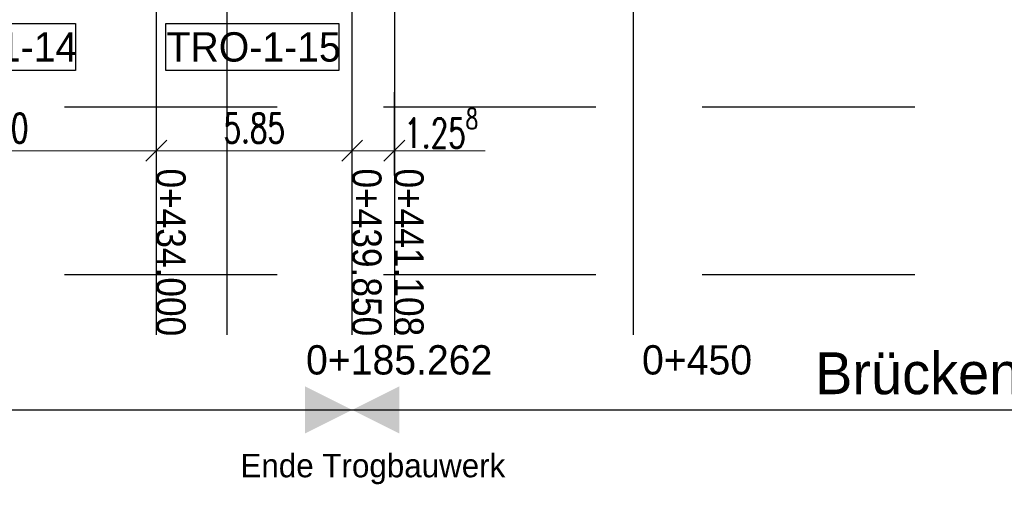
# Model space of a CAD drawing. Header units: metres. Extents: x 3458045 to 3462392, y 5482308 to 5484762.
# Tile 343 of 458: x 3461389 to 3461419, y 5483607 to 5483621. Entities that reach past the tile are written whole.
import ezdxf

# ---------------------------------------------------------------- set-up
doc = ezdxf.new("R2010")
doc.units = ezdxf.units.M
doc.header["$PDMODE"] = 3
doc.header["$PDSIZE"] = 0.1
doc.linetypes.add('AUSGEZOGEN', pattern=[2, 1, 1])
doc.linetypes.add('VERDECKT', pattern=[9.525, 6.35, -3.175])
doc.layers.get('0').update_dxf_attribs({"linetype": 'CONTINUOUS'})
doc.layers.get('DEFPOINTS').update_dxf_attribs({"linetype": 'CONTINUOUS'})
for name, color, linetype, lineweight in [('SP_Höhenplan-Beschriftung-Linien', 2, 'CONTINUOUS', 25), ('SP_Höhenplan-Beschriftung-Linien-Bestandsgelände', 7, 'CONTINUOUS', 25), ('SP_Höhenplan-Beschriftung-Text', 2, 'CONTINUOUS', 25)]:
    doc.layers.add(name, color=color, linetype=linetype, lineweight=lineweight)
for name, color, linetype in [('SP_TEXT', 2, 'CONTINUOUS'), ('SP_VERM', 1, 'CONTINUOUS'), ('SP_VERM-VA-B44', 150, 'CONTINUOUS')]:
    doc.layers.add(name, color=color, linetype=linetype)
doc.styles.add('K_ISOCP', font='k_isocp.shx')
doc.styles.add('SP_F', font='romans.shx', dxfattribs={"width": 0.7, "bigfont": 'sp_f.shx'})
doc.dimstyles.new('SOFI35$0', dxfattribs={"dimtxt": 3.5, "dimasz": 0.35, "dimexe": 0.9, "dimexo": 0.625, "dimgap": 0.945, "dimtad": 1, "dimdec": 3, "dimrnd": 0.001, "dimzin": 1, "dimdsep": 46, "dimtxsty": 'SP_F', "dimblk1": 'SOF_BEMSTR1', "dimblk2": 'SOF_BEMSTR2', "dimsah": 1, "dimcen": 3.5, "dimse1": 1, "dimse2": 1, "dimclrd": 1, "dimclre": 1, "dimclrt": 2, "dimaunit": 2, "dimazin": 0, "dimtfac": 1, "dimtdec": 3, "dimtmove": 0, "dimatfit": 3, "dimfxl": 1, "dimtolj": 1, "dimtzin": 0, "dimlwd": 0, "dimlwe": 0, "dimarcsym": 0})

# ---------------------------------------------------------------- blocks, each defined once
blk = doc.blocks.new('SOF_BEMSTR2')
at = {"color": 0, "linetype": 'ByBlock', "lineweight": -2}
for p, q in [((0, -20), (0, 8.5)), ((3.535, 3.535), (-3.535, -3.535)), ((-5, 0), (5, 0))]:
    blk.add_line(p, q, dxfattribs=at)
blk = doc.blocks.new('SOF_BEMSTR1')
at = {"color": 0, "linetype": 'ByBlock', "lineweight": -2}
for p, q in [((0, 20), (0, -8.5)), ((3.535, 3.535), (-3.535, -3.535)), ((-5, 0), (5, 0))]:
    blk.add_line(p, q, dxfattribs=at)
blk = doc.blocks.new('*D460')
at = {"layer": 'DEFPOINTS', "color": 0, "linetype": 'AUSGEZOGEN', "transparency": 16777216}
for p in [(3461383.184, 5483620.198), (3461393.184, 5483620.198), (3461393.184, 5483617.141)]:
    blk.add_point(p, dxfattribs=at)
at = {"layer": 'SP_VERM', "color": 1, "linetype": 'AUSGEZOGEN', "lineweight": 0, "transparency": 16777216}
blk.add_line((3461383.272, 5483617.141), (3461393.097, 5483617.141), dxfattribs=at)
at = {"layer": 'SP_VERM', "color": 1, "linetype": 'AUSGEZOGEN', "lineweight": 0, "transparency": 16777216, "xscale": 0.08750000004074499, "yscale": 0.08750000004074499, "zscale": 0.08750000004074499, "rotation": 180}
blk.add_blockref('SOF_BEMSTR2', (3461383.184, 5483617.141), dxfattribs=at)
at = {"layer": 'SP_VERM', "color": 1, "linetype": 'AUSGEZOGEN', "lineweight": 0, "transparency": 16777216, "xscale": 0.08750000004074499, "yscale": 0.08750000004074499, "zscale": 0.08750000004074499}
blk.add_blockref('SOF_BEMSTR1', (3461393.184, 5483617.141), dxfattribs=at)
at = {"layer": 'SP_VERM', "color": 2, "linetype": 'AUSGEZOGEN', "transparency": 16777216, "insert": (3461388.184, 5483617.815), "char_height": 0.875, "attachment_point": 5, "style": 'SP_F'}
blk.add_mtext('\\A1;\\A1;10.00{\\H.7x;\\S^ ;}', dxfattribs=at)
blk = doc.blocks.new('SOFI-PFV')
at = {"color": 0, "linetype": 'Continuous'}
blk.add_solid([(-0.0625, 0.125), (0.0625, 0.125), (0, 0)], dxfattribs=at)
blk = doc.blocks.new('*D466')
at = {"layer": 'DEFPOINTS', "color": 0, "linetype": 'AUSGEZOGEN', "transparency": 16777216}
for p in [(3461399.034, 5483618.161), (3461400.292, 5483618.161), (3461400.292, 5483617.141)]:
    blk.add_point(p, dxfattribs=at)
at = {"layer": 'SP_VERM', "color": 1, "linetype": 'AUSGEZOGEN', "lineweight": 0, "transparency": 16777216}
for p, q in [((3461399.122, 5483617.141), (3461400.205, 5483617.141)), ((3461400.292, 5483617.141), (3461403.005, 5483617.141))]:
    blk.add_line(p, q, dxfattribs=at)
at = {"layer": 'SP_VERM', "color": 1, "linetype": 'AUSGEZOGEN', "lineweight": 0, "transparency": 16777216, "xscale": 0.08750000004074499, "yscale": 0.08750000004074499, "zscale": 0.08750000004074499, "rotation": 180}
blk.add_blockref('SOF_BEMSTR2', (3461399.034, 5483617.141), dxfattribs=at)
at = {"layer": 'SP_VERM', "color": 1, "linetype": 'AUSGEZOGEN', "lineweight": 0, "transparency": 16777216, "xscale": 0.08750000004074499, "yscale": 0.08750000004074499, "zscale": 0.08750000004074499}
blk.add_blockref('SOF_BEMSTR1', (3461400.292, 5483617.141), dxfattribs=at)
at = {"layer": 'SP_VERM', "color": 2, "linetype": 'AUSGEZOGEN', "transparency": 16777216, "insert": (3461401.692, 5483617.815), "char_height": 0.875, "attachment_point": 5, "style": 'SP_F'}
blk.add_mtext('\\A1;\\A1;1.25{\\H.7x;\\S8^ ;}', dxfattribs=at)
blk = doc.blocks.new('*D482')
at = {"layer": 'DEFPOINTS', "color": 0, "linetype": 'AUSGEZOGEN', "transparency": 16777216}
for p in [(3461399.034, 5483637.97), (3461393.184, 5483620.198), (3461399.034, 5483617.141)]:
    blk.add_point(p, dxfattribs=at)
at = {"layer": 'SP_VERM', "color": 1, "linetype": 'AUSGEZOGEN', "lineweight": 0, "transparency": 16777216}
blk.add_line((3461393.272, 5483617.141), (3461398.947, 5483617.141), dxfattribs=at)
at = {"layer": 'SP_VERM', "color": 1, "linetype": 'AUSGEZOGEN', "lineweight": 0, "transparency": 16777216, "xscale": 0.08750000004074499, "yscale": 0.08750000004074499, "zscale": 0.08750000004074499, "rotation": 180}
blk.add_blockref('SOF_BEMSTR2', (3461393.184, 5483617.141), dxfattribs=at)
at = {"layer": 'SP_VERM', "color": 1, "linetype": 'AUSGEZOGEN', "lineweight": 0, "transparency": 16777216, "xscale": 0.08750000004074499, "yscale": 0.08750000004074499, "zscale": 0.08750000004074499}
blk.add_blockref('SOF_BEMSTR1', (3461399.034, 5483617.141), dxfattribs=at)
at = {"layer": 'SP_VERM', "color": 2, "linetype": 'AUSGEZOGEN', "transparency": 16777216, "insert": (3461396.109, 5483617.815), "char_height": 0.875, "attachment_point": 5, "style": 'SP_F'}
blk.add_mtext('\\A1;\\A1;5.85{\\H.7x;\\S^ ;}', dxfattribs=at)

msp = doc.modelspace()

# ---------------------------------------------------------------- linework, layer by layer
at = {"layer": 'SP_Höhenplan-Beschriftung-Linien', "color": 1, "linetype": 'ByBlock'}
for p, q in [((3461400.2924, 5483636.1847), (3461400.2924, 5483611.6483)), ((3461399.0344, 5483611.6483), (3461399.0344, 5483632.9884)), ((3461393.1844, 5483611.6483), (3461393.1844, 5483632.7568))]:
    msp.add_line(p, q, dxfattribs=at)
at = {"layer": 'SP_Höhenplan-Beschriftung-Linien', "color": 251, "linetype": 'VERDECKT'}
for p, q in [((3461463.4646, 5483618.4378), (3461353.1844, 5483618.4378)), ((3461463.4646, 5483613.4378), (3461353.1844, 5483613.4378))]:
    msp.add_line(p, q, dxfattribs=at)
at = {"layer": 'SP_Höhenplan-Beschriftung-Linien-Bestandsgelände'}
for p, q in [((3461395.2925, 5483629.9367), (3461395.2925, 5483611.6483)), ((3461407.4208, 5483630.1909), (3461407.4208, 5483611.6483))]:
    msp.add_line(p, q, dxfattribs=at)
at = {"layer": 'SP_TEXT', "color": 1, "lineweight": 25}
for points in [[(3461385.6029, 5483619.5391), (3461385.6034, 5483620.9397), (3461390.7662, 5483620.9397), (3461390.7658, 5483619.5391)], [(3461393.4693, 5483619.5391), (3461393.4698, 5483620.9397), (3461398.6326, 5483620.9397), (3461398.6322, 5483619.5391)]]:
    msp.add_lwpolyline(points, close=True, dxfattribs=at)
at = {"layer": 'SP_VERM-VA-B44', "color": 1}
msp.add_line((3461353.1844, 5483609.403), (3461463.4646, 5483609.403), dxfattribs=at)

# ---------------------------------------------------------------- block references
at = {"layer": 'SP_VERM-VA-B44', "color": 1, "yscale": 11.25, "zscale": 11.25}
for xscale, rotation in [(-11.25, 90), (11.25, 270)]:
    msp.add_blockref('SOFI-PFV', (3461399.0344, 5483609.403), dxfattribs=dict(at, xscale=xscale, rotation=rotation))

# ---------------------------------------------------------------- texts
at = {"layer": 'SP_Höhenplan-Beschriftung-Text', "style": 'K_ISOCP', "width": 0.9}
for s, p in [('0+434.000', (3461393.1844, 5483616.6107)), ('0+439.850', (3461399.0344, 5483616.6107)), ('0+441.108', (3461400.2924, 5483616.6107))]:
    msp.add_text(s, height=0.875, rotation=270, dxfattribs=at).set_placement(p)
at = {"layer": 'SP_Höhenplan-Beschriftung-Text', "style": 'K_ISOCP'}
for s, p in [('0+185.262', (3461397.6548, 5483610.4607)), ('0+450', (3461407.6903, 5483610.4607))]:
    msp.add_text(s, height=0.875, dxfattribs=at).set_placement(p)
at = {"layer": 'SP_Höhenplan-Beschriftung-Text', "color": 1, "style": 'K_ISOCP'}
msp.add_text('Ende Trogbauwerk', height=0.7, dxfattribs=at).set_placement((3461395.697, 5483607.3926))
at = {"layer": 'SP_Höhenplan-Beschriftung-Text', "color": 3, "insert": (3461432.0442, 5483610.3098), "char_height": 1.25, "attachment_point": 5, "style": 'K_ISOCP'}
msp.add_mtext('\\A1;Brückenbauwerk Überführung Rheinuferstraße, neu', dxfattribs=at)
at = {"layer": 'SP_TEXT', "color": 2, "lineweight": 25, "style": 'K_ISOCP'}
for s, p in [('TRO-1-14', (3461385.6229, 5483619.8018)), ('TRO-1-15', (3461393.4893, 5483619.8018))]:
    msp.add_text(s, height=0.875, rotation=359.98261, dxfattribs=at).set_placement(p)

# ---------------------------------------------------------------- dimensions: what is measured, and where the dimension line sits
at = {"layer": 'SP_VERM', "color": 1, "linetype": 'AUSGEZOGEN'}
for base, p1, p2, text, picture, middle in [((3461399.0344, 5483617.1412), (3461393.1844, 5483620.1976), (3461399.0344, 5483637.9701), '\\A1;5.85{\\H.7x;\\S^ ;}', '*D482', (3461396.1094, 5483617.8149)), ((3461393.1844, 5483617.1412), (3461383.1844, 5483620.1976), (3461393.1844, 5483620.1976), '\\A1;10.00{\\H.7x;\\S^ ;}', '*D460', (3461388.1844, 5483617.8149)), ((3461400.2924, 5483617.1412), (3461399.0344, 5483618.1609), (3461400.2924, 5483618.1609), '\\A1;1.25{\\H.7x;\\S8^ ;}', '*D466', (3461401.6924, 5483617.8149))]:
    dim = msp.add_linear_dim(base=base, p1=p1, p2=p2, text=text, dimstyle='SOFI35$0', override={"dimblk1": 'SOF_BEMSTR2', "dimblk2": 'SOF_BEMSTR1'}, dxfattribs=at)
    dim.commit()
    dim.dimension.update_dxf_attribs({"geometry": picture, "text_midpoint": middle})

doc.saveas('drawing.dxf')
